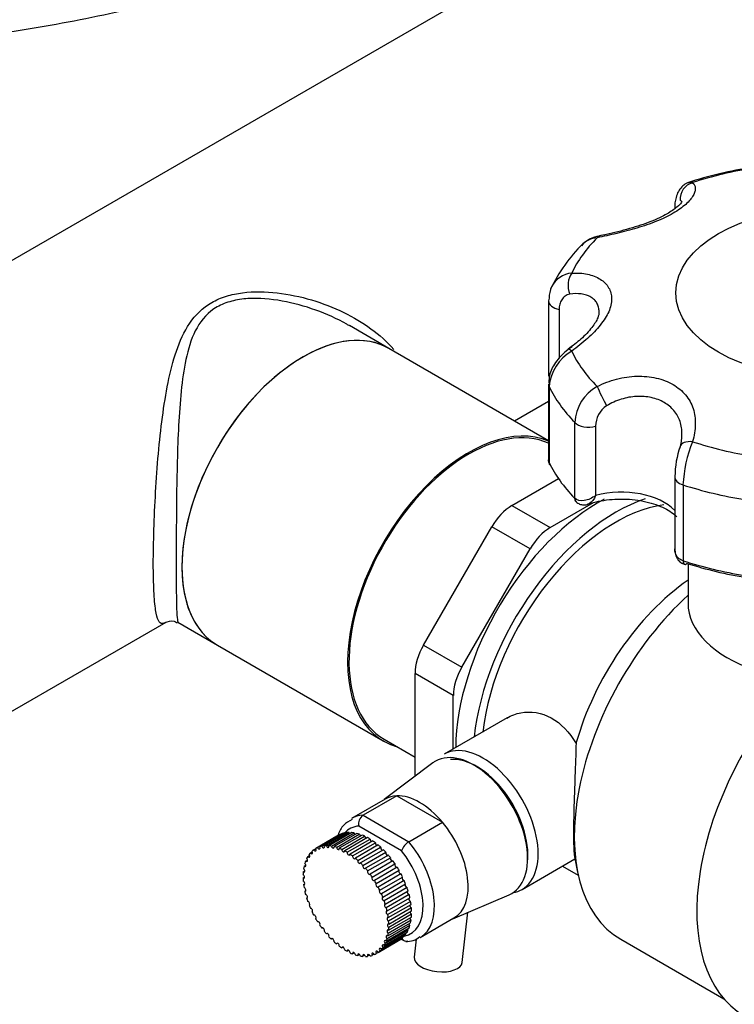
# Model space of a CAD drawing. Extents: x -132501 to 411300, y -42818 to 427495.
# Tile 307 of 330: x 251555 to 251643, y 242379 to 242500. Entities that reach past the tile are written whole.
import ezdxf

# ---------------------------------------------------------------- set-up
doc = ezdxf.new("R2010")
doc.units = 0
doc.header["$LTSCALE"] = 50
for name, color, linetype in [('91040265_-_FT_ST', 7, 'CONTINUOUS'), ('91045013_-_FT_RO', 7, 'CONTINUOUS'), ('96871164_DD_18_P', 7, 'CONTINUOUS'), ('97823497_-_HAHN-', 7, 'CONTINUOUS'), ('97823500_-_VENTI', 7, 'CONTINUOUS'), ('Default', 7, 'CONTINUOUS')]:
    doc.layers.add(name, color=color, linetype=linetype)

# ---------------------------------------------------------------- blocks, each defined once
blk = doc.blocks.new('SE3')
at = {"layer": '91040265_-_FT_ST', "color": 7, "linetype": 'Continuous'}
for p, q in [((322.024, 115.857), (320.047, 116.998)), ((317.927, 113.327), (319.977, 112.143)), ((319.99, 112.164), (320.372, 111.943))]:
    blk.add_line(p, q, dxfattribs=at)
for centre, major_axis, start_param, end_param in [((318.987, 115.162), (1.06, 1.836), 0, 3.141593), ((321.037, 113.979), (1.048, 1.815), 0.057268, 3.141593), ((321.037, 113.979), (1.06, 1.836), 0.067524, 3.29377)]:
    blk.add_ellipse(centre, major_axis=major_axis, ratio=0.57735, start_param=start_param, end_param=end_param, dxfattribs=at)
at = {"layer": '91045013_-_FT_RO', "color": 7, "linetype": 'Continuous'}
for p, q in [((324.914, 123.59), (313.902, 117.232)), ((320.047, 116.998), (319.56, 117.28)), ((321.602, 116.101), (322.024, 116.344)), ((310.85, 109.893), (317.294, 113.613)), ((317.436, 113.61), (317.927, 113.327))]:
    blk.add_line(p, q, dxfattribs=at)
blk.add_ellipse((318.987, 115.162), major_axis=(-1.06, -1.836), ratio=0.57735, start_param=3.141593, end_param=6.283185, dxfattribs=at)
for points, knots in [([(317.285, 113.608), (317.271, 113.6), (317.258, 113.595), (317.227, 113.595), (317.211, 113.607), (317.184, 113.661), (317.172, 113.704), (317.153, 113.823), (317.146, 113.901), (317.137, 114.094), (317.134, 114.206), (317.134, 114.463), (317.137, 114.607), (317.146, 114.906), (317.153, 115.065), (317.172, 115.379), (317.183, 115.539), (317.211, 115.849), (317.227, 115.999), (317.266, 116.294), (317.289, 116.438), (317.345, 116.712), (317.377, 116.842), (317.462, 117.089), (317.514, 117.206), (317.654, 117.412), (317.744, 117.501), (317.912, 117.598), (317.974, 117.625), (318.102, 117.664), (318.17, 117.678), (318.378, 117.705), (318.524, 117.702), (318.81, 117.669), (318.953, 117.639), (319.23, 117.557), (319.363, 117.506), (319.728, 117.328), (319.945, 117.174), (320.11, 116.986)], [0.1064387, 0.1064387, 0.1064387, 0.1064387, 0.125, 0.125, 0.15625, 0.15625, 0.1875, 0.1875, 0.21875, 0.21875, 0.25, 0.25, 0.28125, 0.28125, 0.3125, 0.3125, 0.34375, 0.34375, 0.375, 0.375, 0.40625, 0.40625, 0.4375, 0.4375, 0.46875, 0.46875, 0.5, 0.5, 0.515625, 0.515625, 0.53125, 0.53125, 0.5625, 0.5625, 0.59375, 0.59375, 0.625, 0.625, 0.6834415, 0.6834415, 0.6834415, 0.6834415]), ([(319.143, 117.472), (319.008, 117.521), (318.868, 117.56), (318.587, 117.61), (318.444, 117.623), (318.235, 117.61), (318.168, 117.6), (318.04, 117.566), (317.978, 117.542), (317.814, 117.449), (317.733, 117.358), (317.616, 117.15), (317.577, 117.032), (317.519, 116.785), (317.499, 116.656), (317.469, 116.385), (317.458, 116.243), (317.441, 115.955), (317.436, 115.807), (317.427, 115.505), (317.424, 115.35), (317.42, 115.044), (317.419, 114.891), (317.417, 114.601), (317.417, 114.461), (317.417, 114.211), (317.417, 114.102), (317.419, 113.913), (317.42, 113.837), (317.424, 113.718), (317.427, 113.674), (317.435, 113.62), (317.441, 113.606), (317.448, 113.603)], [0.40625, 0.40625, 0.40625, 0.40625, 0.4375, 0.4375, 0.46875, 0.46875, 0.484375, 0.484375, 0.5, 0.5, 0.53125, 0.53125, 0.5625, 0.5625, 0.59375, 0.59375, 0.625, 0.625, 0.65625, 0.65625, 0.6875, 0.6875, 0.71875, 0.71875, 0.75, 0.75, 0.78125, 0.78125, 0.8125, 0.8125, 0.84375, 0.84375, 0.8729561, 0.8729561, 0.8729561, 0.8729561]), ([(319.564, 117.277), (319.553, 117.284), (319.541, 117.29), (319.407, 117.365), (319.278, 117.423), (319.143, 117.472)], [0.37199804, 0.37199804, 0.37199804, 0.37199804, 0.375, 0.375, 0.40625, 0.40625, 0.40625, 0.40625]), ([(317.29, 113.61), (317.29, 113.611), (317.294, 113.613), (317.378, 113.641), (317.415, 113.612), (317.429, 113.603)], [0, 0, 0, 0, 0.089614, 0.744834, 1, 1, 1, 1])]:
    blk.add_open_spline(points, degree=3, knots=knots, dxfattribs=at)
at = {"layer": '96871164_DD_18_P', "color": 7, "linetype": 'Continuous'}
blk.add_open_spline([(298.123, 129.963), (298.129, 129.694), (298.144, 129.207), (298.295, 128.396), (298.545, 127.592), (298.896, 126.807), (299.344, 126.051), (299.89, 125.325), (300.531, 124.635), (301.267, 123.983), (302.093, 123.377), (303.002, 122.823), (303.984, 122.325), (305.03, 121.89), (306.127, 121.519), (307.268, 121.214), (308.441, 120.975), (309.639, 120.804), (310.854, 120.7), (312.077, 120.664), (313.301, 120.696), (314.516, 120.795), (315.715, 120.962), (316.891, 121.196), (318.035, 121.497), (319.139, 121.865), (320.196, 122.3), (321.198, 122.803), (322.135, 123.371), (322.996, 124.004), (323.77, 124.697), (324.445, 125.443), (325.012, 126.233), (325.464, 127.055), (325.801, 127.901), (326.016, 128.749), (326.116, 129.474), (326.108, 129.865), (326.104, 130.009)], degree=3, knots=[0, 0, 0, 0, 0.022173, 0.047508, 0.072904, 0.098573, 0.124703, 0.151441, 0.178867, 0.206971, 0.235654, 0.264751, 0.29408, 0.323475, 0.352824, 0.382087, 0.411255, 0.440341, 0.469365, 0.498357, 0.527347, 0.556363, 0.585433, 0.61459, 0.643867, 0.673293, 0.702885, 0.732647, 0.762547, 0.792477, 0.822252, 0.851647, 0.880435, 0.908462, 0.935687, 0.962183, 0.988103, 1, 1, 1, 1], dxfattribs=at)
at = {"layer": '97823497_-_HAHN-', "color": 7, "linetype": 'Continuous'}
for p, q in [((322.024, 117.588), (322.024, 116.654)), ((322.155, 117.48), (322.155, 116.872)), ((322.024, 116.557), (322.024, 115.622)), ((322.031, 116.526), (322.031, 115.587)), ((322.348, 115.145), (322.348, 116.084)), ((322.607, 116.036), (322.607, 115.179)), ((322.031, 115.587), (322.032, 115.586)), ((321.571, 115.055), (322.148, 115.388)), ((323.586, 115.411), (323.586, 114.519)), ((323.688, 115.31), (323.688, 114.372)), ((322.347, 115.146), (322.348, 115.145)), ((321.571, 115.055), (322.045, 114.781)), ((322.045, 114.781), (322.581, 115.091)), ((320.476, 113.327), (321.321, 114.791)), ((321.795, 114.517), (321.321, 114.791)), ((320.95, 113.053), (321.795, 114.517)), ((323.688, 114.372), (323.69, 114.371)), ((323.75, 114.336), (323.75, 113.848)), ((320.476, 113.327), (320.95, 113.053)), ((320.372, 111.704), (320.372, 112.978)), ((320.846, 112.705), (320.372, 112.978)), ((320.846, 112.043), (320.846, 112.705)), ((321.511, 112.427), (320.732, 111.977)), ((321.697, 110.306), (322.35, 110.683)), ((322.345, 110.708), (322.384, 110.517)), ((322.198, 110.595), (322.391, 110.483)), ((322.917, 109.689), (324.195, 108.951))]:
    blk.add_line(p, q, dxfattribs=at)
for centre, radius, start, end in [((325.334, 114.178), 5.122, 98.8625, 108.0694), ((323.9, 116.835), 2.057, 134.9526, 154.0877), ((322.649, 118.066), 0.302, 94.6242, 136.9825), ((322.684, 118.061), 0.326, 95.0902, 140.4632), ((322.338, 117.624), 0.307, 94.9091, 153.66), ((322.338, 117.624), 0.307, 153.66, 180.7755), ((322.592, 116.476), 0.563, 119.8993, 174.9242), ((322.888, 116.054), 0.541, 119.0936, 176.8344), ((322.905, 116.038), 0.298, 122.9673, 180.426), ((325.288, 115.233), 1.602, 157.5748, 177.2474), ((324.771, 115.4), 1.183, 161.014, 179.3593), ((322.105, 115.608), 0.0819, 170.2427, 215.2005)]:
    blk.add_arc(centre, radius, start, end, dxfattribs=at)
for centre, major_axis, ratio, start_param, end_param in [((325.4, 117.447), (-3.2, 0), 0.57735, 4.97664, 5.233536), ((323.847, 118.859), (0.133, 0.149), 0.953775, 0.958402, 2.420136), ((325.4, 117.447), (-3.2, 0), 0.57735, 5.762038, 6.018935), ((322.694, 118.194), (0.041, -0.196), 0.406558, 3.128427, 3.554417), ((322.389, 117.768), (-0.011, 0.2), 0.610495, 0.594867, 2.056602), ((322.224, 117.588), (0.2, 0), 0.57735, 2.867467, 3.141593), ((322.224, 117.588), (0.2, 0), 0.57735, 3.141593, 4.365232), ((322.389, 116.827), (0.12, -0.16), 0.163388, 3.156882, 3.178424), ((322.389, 116.827), (0.12, -0.16), 0.163388, 2.469247, 3.156882), ((325.4, 117.447), (-3.2, 0), 0.57735, 0.264251, 0.521147), ((322.224, 116.557), (0.2, 0), 0.57735, 3.141593, 3.415718), ((325.4, 117.073), (-3.5, 0), 0.57735, 0.274125, 0.511273), ((322.694, 116.4), (0.089, -0.179), 0.04055, 3.906299, 5.368033), ((322.522, 116.14), (0.2, 0), 0.57735, 3.652865, 5.15063), ((323.847, 115.735), (0.193, -0.052), 0.506668, 1.912168, 3.16196), ((325.4, 117.447), (-3.2, 0), 0.57735, 1.049649, 1.306546), ((322.127, 115.603), (0.0904, 0.0428), 0.774101, 2.784935, 3.138655), ((325.4, 116.134), (-3.5, 0), 0.57735, 0.274724, 0.510674), ((322.128, 115.602), (0.0899, 0.0439), 0.785878, 2.77526, 3.140479), ((323.786, 115.411), (0.2, 0), 0.57735, 3.121173, 3.141593), ((323.786, 115.411), (0.2, 0), 0.57735, 3.141593, 4.201116), ((322.925, 114.787), (-0.75, 0), 0.57735, 3.635897, 5.15063), ((325.4, 117.073), (-3.5, 0), 0.57735, 1.059524, 1.296671), ((322.643, 113.052), (1.25, 2.165), 0.57735, 0.745458, 2.342308), ((322.855, 112.929), (1.25, 2.165), 0.57735, 0.577351, 2.221905), ((322.434, 115.175), (0.0718, 0.0696), 0.712324, 2.536785, 3.141737), ((322.435, 115.174), (0.0705, 0.0709), 0.723684, 2.524241, 3.140931), ((322.855, 112.929), (1.175, 2.035), 0.57735, 0.419724, 2.213276), ((321.571, 114.646), (0.25, 0.433), 0.57735, 0.785398, 1.570796), ((322.045, 114.373), (0.25, 0.433), 0.57735, 0.785398, 1.570796), ((323.737, 114.422), (0.0324, 0.0946), 0.387672, 2.25883, 3.144296), ((325.4, 116.134), (-3.5, 0), 0.57735, 1.060123, 1.296072), ((323.739, 114.422), (0.0308, 0.0951), 0.399075, 2.251917, 3.822713), ((325.4, 116.052), (-3.4, 0), 0.57735, 1.060123, 1.296072), ((323.915, 112.317), (-1.175, -2.035), 0.57735, 4.026496, 5.130975), ((324.304, 112.092), (1.387, 2.403), 0.57735, 1.071615, 3.141593), ((325.4, 113.848), (-1.65, 0), 0.57735, 0, 3.141593), ((320.726, 113.182), (-0.25, -0.433), 0.57735, 4.712389, 5.497787), ((321.2, 112.909), (0.25, 0.433), 0.57735, 1.570796, 2.356194), ((325.86, 111.194), (-1.415, -2.451), 0.57735, 4.308051, 6.283185), ((321.214, 111.141), (0.482, -0.836), 0.57735, 0, 3.141593), ((321.214, 111.141), (0.482, -0.836), 0.57735, 6.073852, 6.283185)]:
    blk.add_ellipse(centre, major_axis=major_axis, ratio=ratio, start_param=start_param, end_param=end_param, dxfattribs=at)
blk.add_ellipse((325.4, 117.685), major_axis=(-1.8, 0), ratio=0.57735, dxfattribs=at)
for points, knots in [([(323.807, 119.049), (323.827, 119.032), (323.839, 119.009), (323.841, 118.969), (323.839, 118.954), (323.83, 118.923), (323.823, 118.906), (323.803, 118.872), (323.791, 118.854), (323.76, 118.818), (323.742, 118.799), (323.7, 118.762), (323.677, 118.744), (323.625, 118.707), (323.596, 118.688), (323.504, 118.635), (323.435, 118.602), (323.282, 118.54), (323.202, 118.513), (323.077, 118.475), (323.035, 118.463), (322.951, 118.441), (322.91, 118.431), (322.827, 118.411), (322.786, 118.401), (322.704, 118.383), (322.664, 118.375), (322.625, 118.367)], [0, 0, 0, 0, 0.125, 0.125, 0.1875, 0.1875, 0.25, 0.25, 0.3125, 0.3125, 0.375, 0.375, 0.4375, 0.4375, 0.5, 0.5, 0.625, 0.625, 0.75, 0.75, 0.8125, 0.8125, 0.875, 0.875, 0.9375, 0.9375, 1, 1, 1, 1]), ([(323.765, 119.051), (323.75, 119.047), (323.717, 119.037), (323.668, 118.996), (323.625, 118.937), (323.594, 118.852), (323.584, 118.779), (323.586, 118.734), (323.586, 118.734)], [0, 0, 0, 0, 0.094404, 0.262578, 0.440343, 0.654347, 0.998468, 1, 1, 1, 1]), ([(323.678, 118.819), (323.677, 118.821), (323.672, 118.8), (323.616, 118.744), (323.492, 118.657), (323.288, 118.562), (323.025, 118.476), (322.79, 118.418), (322.681, 118.396), (322.646, 118.389)], [0.081978, 0.081978, 0.081978, 0.081978, 0.1707903, 0.282584, 0.4183452, 0.5765497, 0.7483949, 0.9312187, 1, 1, 1, 1]), ([(322.311, 117.929), (322.381, 117.934), (322.446, 117.929), (322.535, 117.911), (322.564, 117.902), (322.617, 117.882), (322.641, 117.869), (322.686, 117.841), (322.706, 117.825), (322.741, 117.79), (322.756, 117.77), (322.78, 117.729), (322.789, 117.707), (322.802, 117.661), (322.805, 117.636), (322.805, 117.561), (322.793, 117.508), (322.744, 117.398), (322.709, 117.344), (322.642, 117.26), (322.617, 117.232), (322.565, 117.177), (322.536, 117.15), (322.477, 117.096), (322.446, 117.069), (322.38, 117.016), (322.346, 116.99), (322.311, 116.964)], [0, 0, 0, 0, 0.125, 0.125, 0.1875, 0.1875, 0.25, 0.25, 0.3125, 0.3125, 0.375, 0.375, 0.4375, 0.4375, 0.5, 0.5, 0.625, 0.625, 0.75, 0.75, 0.8125, 0.8125, 0.875, 0.875, 0.9375, 0.9375, 1, 1, 1, 1]), ([(322.65, 117.449), (322.65, 117.45), (322.65, 117.451), (322.65, 117.471), (322.648, 117.49), (322.639, 117.525), (322.632, 117.542), (322.615, 117.573), (322.604, 117.587), (322.578, 117.613), (322.563, 117.624), (322.53, 117.644), (322.512, 117.652), (322.473, 117.665), (322.451, 117.67), (322.385, 117.678), (322.337, 117.677), (322.286, 117.669)], [0.4966993, 0.4966993, 0.4966993, 0.4966993, 0.5, 0.5, 0.5625, 0.5625, 0.625, 0.625, 0.6875, 0.6875, 0.75, 0.75, 0.8125, 0.8125, 0.875, 0.875, 1, 1, 1, 1]), ([(322.286, 117.669), (322.265, 117.665), (322.246, 117.657), (322.213, 117.634), (322.199, 117.618), (322.177, 117.584), (322.169, 117.564), (322.158, 117.524), (322.155, 117.502), (322.155, 117.48)], [0, 0, 0, 0, 0.25, 0.25, 0.5, 0.5, 0.75, 0.75, 1, 1, 1, 1]), ([(322.647, 117.446), (322.647, 117.425), (322.643, 117.384), (322.567, 117.256), (322.434, 117.116), (322.326, 117.033), (322.266, 116.988)], [0, 0, 0, 0, 0.238873, 0.491645, 0.76201, 1, 1, 1, 1]), ([(322.317, 117.02), (322.281, 116.995), (322.202, 116.939), (322.092, 116.811), (322.027, 116.669), (322.029, 116.589), (322.031, 116.557)], [0, 0, 0, 0, 0.208459, 0.535058, 0.842801, 1, 1, 1, 1]), ([(322.625, 116.527), (322.703, 116.566), (322.784, 116.597), (322.908, 116.63), (322.951, 116.638), (323.034, 116.65), (323.076, 116.654), (323.158, 116.656), (323.199, 116.654), (323.28, 116.647), (323.319, 116.64), (323.395, 116.623), (323.431, 116.612), (323.501, 116.585), (323.534, 116.569), (323.626, 116.516), (323.678, 116.473), (323.762, 116.372), (323.793, 116.316), (323.823, 116.223), (323.83, 116.191), (323.839, 116.126), (323.841, 116.092), (323.84, 116.024), (323.836, 115.989), (323.825, 115.917), (323.817, 115.881), (323.807, 115.845)], [0, 0, 0, 0, 0.125, 0.125, 0.1875, 0.1875, 0.25, 0.25, 0.3125, 0.3125, 0.375, 0.375, 0.4375, 0.4375, 0.5, 0.5, 0.625, 0.625, 0.75, 0.75, 0.8125, 0.8125, 0.875, 0.875, 0.9375, 0.9375, 1, 1, 1, 1]), ([(323.675, 115.925), (323.675, 115.929), (323.675, 115.933), (323.675, 115.964), (323.674, 115.992), (323.666, 116.044), (323.659, 116.07), (323.635, 116.144), (323.61, 116.189), (323.543, 116.268), (323.503, 116.302), (323.432, 116.343), (323.406, 116.355), (323.353, 116.375), (323.325, 116.384), (323.267, 116.396), (323.237, 116.401), (323.176, 116.406), (323.145, 116.406), (323.082, 116.403), (323.05, 116.399), (322.987, 116.388), (322.955, 116.379), (322.861, 116.35), (322.801, 116.323), (322.743, 116.288)], [0.1166489, 0.1166489, 0.1166489, 0.1166489, 0.125, 0.125, 0.1875, 0.1875, 0.25, 0.25, 0.375, 0.375, 0.5, 0.5, 0.5625, 0.5625, 0.625, 0.625, 0.6875, 0.6875, 0.75, 0.75, 0.8125, 0.8125, 0.875, 0.875, 1, 1, 1, 1]), ([(322.607, 115.179), (322.565, 115.147), (322.515, 115.124), (322.419, 115.109), (322.374, 115.119), (322.348, 115.145)], [0, 0, 0, 0, 0.5, 0.5, 1, 1, 1, 1]), ([(322.489, 115.064), (322.533, 115.078), (322.645, 115.113), (322.885, 115.144), (323.167, 115.124), (323.419, 115.052), (323.553, 114.97), (323.602, 114.925), (323.61, 114.916)], [0, 0, 0, 0, 0.082497, 0.2407414, 0.4041252, 0.5665204, 0.724057, 0.763851, 0.763851, 0.763851, 0.763851]), ([(322.607, 115.179), (322.588, 115.133), (322.562, 115.097), (322.526, 115.077), (322.521, 115.075), (322.516, 115.073)], [0, 0, 0, 0, 0.5, 0.5, 0.5776817, 0.5776817, 0.5776817, 0.5776817]), ([(322.365, 115.103), (322.366, 115.102), (322.375, 115.088), (322.409, 115.071), (322.454, 115.061), (322.492, 115.064), (322.51, 115.072), (322.515, 115.074)], [0, 0, 0, 0, 0.023322, 0.32869, 0.621172, 0.899494, 1, 1, 1, 1]), ([(323.688, 114.372), (323.641, 114.387), (323.607, 114.423), (323.588, 114.483), (323.586, 114.5), (323.586, 114.518)], [0, 0, 0, 0, 0.5, 0.5, 0.6935565, 0.6935565, 0.6935565, 0.6935565]), ([(323.588, 114.518), (323.588, 114.494), (323.59, 114.453), (323.617, 114.393), (323.657, 114.348), (323.689, 114.335), (323.705, 114.329)], [0, 0, 0, 0, 0.275539, 0.549098, 0.804063, 1, 1, 1, 1]), ([(321.51, 112.426), (321.563, 112.457), (321.621, 112.479), (321.805, 112.514), (321.939, 112.494), (322.178, 112.361), (322.284, 112.247), (322.364, 112.11)], [0.6888027, 0.6888027, 0.6888027, 0.6888027, 0.75, 0.75, 0.875, 0.875, 1, 1, 1, 1]), ([(322.364, 112.11), (322.362, 112.027), (322.36, 111.942), (322.355, 111.806), (322.353, 111.759), (322.35, 111.664), (322.348, 111.616), (322.344, 111.519), (322.343, 111.469), (322.34, 111.37), (322.338, 111.321), (322.336, 111.248), (322.336, 111.224), (322.335, 111.176), (322.335, 111.152), (322.334, 111.084), (322.333, 111.041), (322.333, 110.98), (322.333, 110.961), (322.334, 110.924), (322.334, 110.906), (322.335, 110.873), (322.335, 110.858), (322.336, 110.829), (322.336, 110.816), (322.338, 110.778), (322.34, 110.758), (322.342, 110.734), (322.343, 110.727), (322.344, 110.714), (322.345, 110.709), (322.346, 110.703), (322.347, 110.702), (322.347, 110.701)], [0, 0, 0, 0, 0.125, 0.125, 0.1875, 0.1875, 0.25, 0.25, 0.3125, 0.3125, 0.375, 0.375, 0.40625, 0.40625, 0.4375, 0.4375, 0.5, 0.5, 0.53125, 0.53125, 0.5625, 0.5625, 0.59375, 0.59375, 0.625, 0.625, 0.6875, 0.6875, 0.71875, 0.71875, 0.75, 0.75, 0.7573306, 0.7573306, 0.7573306, 0.7573306])]:
    blk.add_open_spline(points, degree=3, knots=knots, dxfattribs=at)
for points in [[(323.765, 119.055), (323.779, 119.059), (323.793, 119.057), (323.807, 119.049)], [(323.675, 118.804), (323.672, 118.816), (323.665, 118.825), (323.653, 118.831)], [(323.653, 115.763), (323.666, 115.818), (323.674, 115.873), (323.675, 115.925)], [(322.031, 115.587), (322.026, 115.598), (322.024, 115.609), (322.024, 115.622)]]:
    blk.add_open_spline(points, degree=3, dxfattribs=at)
at = {"layer": '97823500_-_VENTI', "color": 7, "linetype": 'Continuous'}
for p, q in [((320.593, 111.871), (319.989, 111.416)), ((320.147, 111.464), (319.729, 111.223)), ((320.147, 111.464), (320.712, 111.137)), ((320.004, 111.424), (319.587, 111.183)), ((319.729, 111.223), (320.295, 110.896)), ((320.295, 110.896), (320.712, 111.137)), ((319.426, 110.975), (319.143, 110.811)), ((319.166, 110.823), (319.449, 110.986)), ((319.476, 110.997), (319.193, 110.833)), ((319.218, 110.84), (319.501, 111.003)), ((319.531, 111.008), (319.248, 110.844)), ((319.276, 110.846), (319.558, 111.009)), ((319.59, 111.008), (319.307, 110.845)), ((319.337, 110.841), (319.619, 111.005)), ((319.653, 110.998), (319.37, 110.835)), ((319.4, 110.826), (319.683, 110.989)), ((319.718, 110.977), (319.435, 110.814)), ((320.206, 110.784), (319.677, 111.09)), ((319.466, 110.8), (319.749, 110.964)), ((319.784, 110.946), (319.502, 110.783)), ((319.533, 110.765), (319.816, 110.928)), ((319.851, 110.905), (319.568, 110.742)), ((319.599, 110.719), (319.882, 110.882)), ((319.917, 110.855), (319.634, 110.691)), ((319.078, 110.758), (319.103, 110.772)), ((319.119, 110.796), (319.144, 110.81)), ((319.664, 110.665), (319.947, 110.828)), ((319.981, 110.796), (319.698, 110.633)), ((319.727, 110.603), (320.01, 110.766)), ((320.042, 110.73), (319.759, 110.567)), ((319.018, 110.656), (319.041, 110.669)), ((319.044, 110.711), (319.068, 110.725)), ((319.786, 110.534), (320.069, 110.697)), ((320.099, 110.658), (319.816, 110.495)), ((319.841, 110.459), (320.124, 110.622)), ((318.989, 110.523), (319.009, 110.534)), ((318.999, 110.593), (319.021, 110.605)), ((320.151, 110.58), (319.869, 110.417)), ((319.891, 110.379), (320.174, 110.542)), ((320.198, 110.499), (319.916, 110.335)), ((318.987, 110.447), (319.005, 110.457)), ((318.994, 110.367), (319.009, 110.375)), ((319.936, 110.296), (320.218, 110.459)), ((320.239, 110.414), (319.956, 110.251)), ((319.973, 110.211), (320.256, 110.374)), ((319.008, 110.283), (319.021, 110.29)), ((320.273, 110.329), (319.99, 110.165)), ((320.003, 110.125), (320.286, 110.288)), ((320.299, 110.243), (320.016, 110.079)), ((319.031, 110.198), (319.04, 110.203)), ((320.026, 110.04), (320.309, 110.203)), ((320.318, 110.158), (320.035, 109.995)), ((320.041, 109.956), (320.324, 110.119)), ((320.839, 109.943), (321.535, 110.239)), ((319.061, 110.112), (319.068, 110.116)), ((319.099, 110.027), (319.102, 110.029)), ((320.328, 110.076), (320.045, 109.913)), ((320.047, 109.876), (320.33, 110.039)), ((320.33, 109.998), (320.047, 109.835)), ((320.957, 109.402), (321.026, 110.023)), ((319.168, 109.907), (319.166, 109.906)), ((320.035, 109.73), (320.318, 109.893)), ((320.324, 109.925), (320.041, 109.762)), ((320.045, 109.8), (320.328, 109.963)), ((320.437, 109.711), (320.854, 109.952)), ((319.223, 109.831), (319.218, 109.828)), ((319.284, 109.761), (319.276, 109.756)), ((319.99, 109.611), (320.273, 109.775)), ((320.286, 109.8), (320.003, 109.636)), ((320.016, 109.667), (320.299, 109.83)), ((320.309, 109.859), (320.026, 109.696)), ((319.348, 109.696), (319.337, 109.69)), ((319.414, 109.639), (319.4, 109.631)), ((320.174, 109.675), (319.891, 109.512)), ((319.916, 109.527), (320.198, 109.691)), ((320.218, 109.707), (319.936, 109.544)), ((319.956, 109.565), (320.239, 109.728)), ((320.256, 109.749), (319.973, 109.585)), ((320.201, 109.692), (320.24, 109.67)), ((320.385, 109.69), (320.361, 109.469)), ((319.482, 109.591), (319.466, 109.581)), ((319.551, 109.551), (319.533, 109.54)), ((319.62, 109.521), (319.599, 109.509)), ((319.686, 109.501), (319.664, 109.488)), ((319.75, 109.491), (319.727, 109.478)), ((319.811, 109.492), (319.786, 109.478)), ((319.866, 109.504), (319.841, 109.49))]:
    blk.add_line(p, q, dxfattribs=at)
for centre, radius, start, end in [((319.804, 111.116), 0.13, 125.1626, 191.8041), ((320.406, 110.716), 0.211, 121.7562, 161.2771), ((320.277, 109.888), 0.226, 264.961, 312.9038)]:
    blk.add_arc(centre, radius, start, end, dxfattribs=at)
for centre, major_axis, ratio, start_param, end_param in [((321.098, 111.074), (-0.472, 0.818), 0.57735, 3.070823, 6.283185), ((321.098, 111.074), (-0.472, 0.818), 0.57735, 0, 0.07077), ((321.136, 111.096), (0.447, -0.775), 0.57735, 0.661458, 2.892999), ((320.429, 110.688), (0.425, -0.736), 0.57735, 2.846152, 3.141593), ((320.429, 110.688), (-0.425, 0.736), 0.57735, 5.00783, 5.987744), ((320.012, 110.447), (0.425, -0.736), 0.57735, 2.846152, 3.143659), ((320.429, 110.688), (-0.425, 0.736), 0.57735, 3.141593, 5.00783), ((319.8, 110.325), (-0.375, 0.65), 0.57735, 6.222272, 6.281266), ((319.462, 110.992), (-0.0125, 0.0217), 0.57735, 1.493216, 1.681712), ((319.8, 110.325), (-0.375, 0.65), 0.57735, -0.186577, -0.127583), ((319.941, 110.406), (0.375, -0.65), 0.57735, 2.878509, 3.334645), ((319.516, 111.006), (-0.0125, 0.0217), 0.57735, 1.367552, 1.807375), ((319.8, 110.325), (-0.375, 0.65), 0.57735, -0.31224, -0.253246), ((319.574, 111.009), (-0.0125, 0.0217), 0.57735, 1.241889, 1.933039), ((319.8, 110.325), (-0.375, 0.65), 0.57735, -0.437904, -0.37891), ((319.636, 111.002), (-0.0125, 0.0217), 0.57735, 1.116225, 2.058703), ((319.8, 110.325), (-0.375, 0.65), 0.57735, -0.563568, -0.504574), ((319.701, 110.984), (-0.0125, 0.0217), 0.57735, 0.990561, 2.184366), ((319.8, 110.325), (-0.375, 0.65), 0.57735, -0.689231, -0.630237), ((319.767, 110.955), (-0.0125, 0.0217), 0.57735, 0.864897, 2.31003), ((319.8, 110.325), (-0.375, 0.65), 0.57735, -0.814895, -0.755901), ((319.833, 110.917), (-0.0125, 0.0217), 0.57735, 0.739234, 2.435694), ((319.8, 110.325), (-0.375, 0.65), 0.57735, -0.940559, -0.881565), ((319.899, 110.869), (-0.0125, 0.0217), 0.57735, 0.61357, 2.561357), ((319.8, 110.325), (-0.375, 0.65), 0.57735, -1.066223, -1.007229), ((320.012, 110.447), (-0.425, 0.736), 0.57735, 3.143659, 5.00783), ((319.052, 110.725), (-0.0125, 0.0217), 0.57735, 1.870207, 4.978465), ((319.517, 110.161), (-0.375, 0.65), 0.57735, 0.190415, 0.249408), ((319.088, 110.769), (-0.0125, 0.0217), 0.57735, 1.744543, 4.852801), ((319.517, 110.161), (-0.375, 0.65), 0.57735, 0.064751, 0.123745), ((319.131, 110.804), (-0.0125, 0.0217), 0.57735, 1.61888, 4.727137), ((319.517, 110.161), (-0.375, 0.65), 0.57735, 6.222272, 6.281266), ((319.179, 110.828), (-0.0125, 0.0217), 0.57735, 1.493216, 4.601474), ((319.517, 110.161), (-0.375, 0.65), 0.57735, -0.186577, -0.127583), ((319.233, 110.843), (-0.0125, 0.0217), 0.57735, 1.367552, 4.47581), ((319.517, 110.161), (-0.375, 0.65), 0.57735, -0.31224, -0.253246), ((319.291, 110.846), (-0.0125, 0.0217), 0.57735, 1.241889, 4.350146), ((319.517, 110.161), (-0.375, 0.65), 0.57735, -0.437904, -0.37891), ((319.353, 110.838), (-0.0125, 0.0217), 0.57735, 1.116225, 4.224483), ((319.517, 110.161), (-0.375, 0.65), 0.57735, -0.563568, -0.504574), ((319.418, 110.82), (-0.0125, 0.0217), 0.57735, 0.990561, 4.098819), ((319.517, 110.161), (-0.375, 0.65), 0.57735, -0.689231, -0.630237), ((319.484, 110.792), (-0.0125, 0.0217), 0.57735, 0.864897, 3.973155), ((319.517, 110.161), (-0.375, 0.65), 0.57735, -0.814895, -0.755901), ((319.55, 110.753), (-0.0125, 0.0217), 0.57735, 0.739234, 3.847492), ((319.517, 110.161), (-0.375, 0.65), 0.57735, -0.940559, -0.881565), ((319.964, 110.813), (-0.0125, 0.0217), 0.57735, 0.487906, 2.687021), ((319.8, 110.325), (-0.375, 0.65), 0.57735, -1.191886, -1.132892), ((320.026, 110.748), (-0.0125, 0.0217), 0.57735, 0.362243, 2.812685), ((319.8, 110.325), (-0.375, 0.65), 0.57735, -1.31755, -1.258556), ((319.941, 110.406), (-0.375, 0.65), 0.57735, 2.951178, 4.975472), ((319.004, 110.61), (-0.0125, 0.0217), 0.57735, 2.121535, 5.229792), ((319.517, 110.161), (-0.375, 0.65), 0.57735, 0.441742, 0.500736), ((319.024, 110.672), (-0.0125, 0.0217), 0.57735, 1.995871, 5.104129), ((319.517, 110.161), (-0.375, 0.65), 0.57735, 0.316078, 0.375072), ((319.617, 110.706), (-0.0125, 0.0217), 0.57735, 0.61357, 3.721828), ((319.517, 110.161), (-0.375, 0.65), 0.57735, -1.066223, -1.007229), ((319.681, 110.649), (-0.0125, 0.0217), 0.57735, 0.487906, 3.596164), ((319.517, 110.161), (-0.375, 0.65), 0.57735, -1.191886, -1.132892), ((320.084, 110.678), (-0.0125, 0.0217), 0.57735, 0.236579, 2.938349), ((319.8, 110.325), (-0.375, 0.65), 0.57735, -1.443214, -1.38422), ((320.138, 110.601), (-0.0125, 0.0217), 0.57735, 0.110915, 3.064012), ((319.517, 110.161), (-0.375, 0.65), 0.57735, 0.693069, 0.752063), ((318.987, 110.468), (-0.0125, 0.0217), 0.57735, 2.372862, 5.48112), ((318.991, 110.542), (-0.0125, 0.0217), 0.57735, 2.247198, 5.355456), ((319.517, 110.161), (-0.375, 0.65), 0.57735, 0.567406, 0.6264), ((319.743, 110.585), (-0.0125, 0.0217), 0.57735, 0.362243, 3.4705), ((319.517, 110.161), (-0.375, 0.65), 0.57735, -1.31755, -1.258556), ((319.801, 110.514), (-0.0125, 0.0217), 0.57735, 0.236579, 3.344837), ((319.517, 110.161), (-0.375, 0.65), 0.57735, -1.443214, -1.38422), ((319.8, 110.325), (-0.375, 0.65), 0.57735, 4.714308, 4.773302), ((320.187, 110.521), (0.0125, -0.0217), 0.57735, 3.126844, 6.235102), ((319.8, 110.325), (0.375, -0.65), 0.57735, 1.447052, 1.506046), ((319.517, 110.161), (-0.375, 0.65), 0.57735, 0.818733, 0.877727), ((318.991, 110.388), (-0.0125, 0.0217), 0.57735, 2.498526, 5.606783), ((319.517, 110.161), (-0.375, 0.65), 0.57735, 0.944397, 1.003391), ((319.855, 110.438), (-0.0125, 0.0217), 0.57735, 0.110915, 3.219173), ((319.517, 110.161), (-0.375, 0.65), 0.57735, 4.714308, 4.773302), ((319.904, 110.357), (0.0125, -0.0217), 0.57735, 3.126844, 6.235102), ((320.229, 110.437), (0.0125, -0.0217), 0.57735, 3.282005, 6.109438), ((319.8, 110.325), (0.375, -0.65), 0.57735, 1.321388, 1.380382), ((320.265, 110.351), (0.0125, -0.0217), 0.57735, 3.407669, 5.983775), ((319.004, 110.306), (-0.0125, 0.0217), 0.57735, 2.624189, 5.732447), ((319.517, 110.161), (-0.375, 0.65), 0.57735, 1.07006, 1.129054), ((319.024, 110.221), (-0.0125, 0.0217), 0.57735, 2.749853, 5.858111), ((319.517, 110.161), (0.375, -0.65), 0.57735, 1.447052, 1.506046), ((319.946, 110.274), (0.0125, -0.0217), 0.57735, 3.00118, 6.109438), ((319.517, 110.161), (0.375, -0.65), 0.57735, 1.321388, 1.380382), ((319.8, 110.325), (0.375, -0.65), 0.57735, 1.195724, 1.254718), ((320.293, 110.265), (0.0125, -0.0217), 0.57735, 3.533332, 5.858111), ((319.8, 110.325), (0.375, -0.65), 0.57735, 1.07006, 1.129054), ((319.517, 110.161), (-0.375, 0.65), 0.57735, 1.195724, 1.254718), ((319.052, 110.135), (-0.0125, 0.0217), 0.57735, 2.875517, 5.983775), ((319.982, 110.188), (0.0125, -0.0217), 0.57735, 2.875517, 5.983775), ((319.517, 110.161), (0.375, -0.65), 0.57735, 1.195724, 1.254718), ((320.01, 110.102), (0.0125, -0.0217), 0.57735, 2.749853, 5.858111), ((320.314, 110.18), (0.0125, -0.0217), 0.57735, 3.658996, 5.732447), ((319.8, 110.325), (0.375, -0.65), 0.57735, 0.944397, 1.003391), ((319.517, 110.161), (-0.375, 0.65), 0.57735, 1.321388, 1.380382), ((319.088, 110.049), (-0.0125, 0.0217), 0.57735, 3.00118, 6.109438), ((319.517, 110.161), (-0.375, 0.65), 0.57735, 1.447052, 1.506046), ((320.031, 110.017), (0.0125, -0.0217), 0.57735, 2.624189, 5.732447), ((319.517, 110.161), (0.375, -0.65), 0.57735, 1.07006, 1.129054), ((320.326, 110.098), (0.0125, -0.0217), 0.57735, 3.78466, 5.606783), ((320.33, 110.019), (0.0125, -0.0217), 0.57735, 3.910323, 5.48112), ((319.8, 110.325), (0.375, -0.65), 0.57735, 0.818733, 0.877727), ((319.8, 110.325), (0.375, -0.65), 0.57735, 0.693069, 0.752063), ((319.131, 109.965), (-0.0125, 0.0217), 0.57735, 3.126844, 6.235102), ((319.517, 110.161), (0.375, -0.65), 0.57735, 4.714308, 4.773302), ((319.179, 109.885), (0.0125, -0.0217), 0.57735, 0.110915, 3.219173), ((320.043, 109.934), (0.0125, -0.0217), 0.57735, 2.498526, 5.606783), ((320.048, 109.855), (0.0125, -0.0217), 0.57735, 2.372862, 5.48112), ((319.517, 110.161), (0.375, -0.65), 0.57735, 0.944397, 1.003391), ((319.517, 110.161), (0.375, -0.65), 0.57735, 0.818733, 0.877727), ((320.314, 109.876), (0.0125, -0.0217), 0.57735, 4.161651, 5.229792), ((320.326, 109.944), (0.0125, -0.0217), 0.57735, 4.035987, 5.355456), ((319.8, 110.325), (0.375, -0.65), 0.57735, 0.567406, 0.6264), ((319.517, 110.161), (0.375, -0.65), 0.57735, -1.443214, -1.38422), ((319.233, 109.808), (0.0125, -0.0217), 0.57735, 0.236579, 3.344837), ((319.517, 110.161), (0.375, -0.65), 0.57735, -1.31755, -1.258556), ((319.291, 109.738), (0.0125, -0.0217), 0.57735, 0.362243, 3.4705), ((320.043, 109.781), (0.0125, -0.0217), 0.57735, 2.247198, 5.355456), ((319.517, 110.161), (0.375, -0.65), 0.57735, 0.567406, 0.6264), ((319.517, 110.161), (0.375, -0.65), 0.57735, 0.693069, 0.752063), ((320.265, 109.761), (0.0125, -0.0217), 0.57735, 4.412978, 4.978465), ((319.8, 110.325), (0.375, -0.65), 0.57735, 0.316078, 0.375072), ((320.293, 109.815), (0.0125, -0.0217), 0.57735, 4.287314, 5.104129), ((319.8, 110.325), (0.375, -0.65), 0.57735, 0.441742, 0.500736), ((319.517, 110.161), (0.375, -0.65), 0.57735, -1.191886, -1.132892), ((319.353, 109.674), (0.0125, -0.0217), 0.57735, 0.487906, 3.596164), ((319.517, 110.161), (0.375, -0.65), 0.57735, -1.066223, -1.007229), ((319.418, 109.617), (0.0125, -0.0217), 0.57735, 0.61357, 3.721828), ((320.01, 109.651), (0.0125, -0.0217), 0.57735, 1.995871, 5.104129), ((319.517, 110.161), (0.375, -0.65), 0.57735, 0.316078, 0.375072), ((320.031, 109.713), (0.0125, -0.0217), 0.57735, 2.121535, 5.229792), ((319.517, 110.161), (0.375, -0.65), 0.57735, 0.441742, 0.500736), ((320.187, 109.682), (0.0125, -0.0217), 0.57735, 4.664306, 4.727137), ((319.8, 110.325), (0.375, -0.65), 0.57735, 0.064751, 0.123745), ((320.229, 109.717), (0.0125, -0.0217), 0.57735, 4.538642, 4.852801), ((319.8, 110.325), (0.375, -0.65), 0.57735, 0.190415, 0.249408), ((319.517, 110.161), (0.375, -0.65), 0.57735, -0.940559, -0.881565), ((319.484, 109.57), (0.0125, -0.0217), 0.57735, 0.739234, 3.847492), ((319.517, 110.161), (0.375, -0.65), 0.57735, -0.814895, -0.755901), ((319.55, 109.531), (0.0125, -0.0217), 0.57735, 0.864897, 3.973155), ((319.517, 110.161), (0.375, -0.65), 0.57735, -0.689231, -0.630237), ((319.617, 109.503), (0.0125, -0.0217), 0.57735, 0.990561, 4.098819), ((319.855, 109.494), (0.0125, -0.0217), 0.57735, 1.493216, 4.601474), ((319.517, 110.161), (0.375, -0.65), 0.57735, 6.222272, 6.281266), ((319.904, 109.519), (0.0125, -0.0217), 0.57735, 1.61888, 4.727137), ((319.517, 110.161), (0.375, -0.65), 0.57735, 0.064751, 0.123745), ((319.946, 109.554), (0.0125, -0.0217), 0.57735, 1.744543, 4.852801), ((319.517, 110.161), (0.375, -0.65), 0.57735, 0.190415, 0.249408), ((319.982, 109.598), (0.0125, -0.0217), 0.57735, 1.870207, 4.978465), ((319.517, 110.161), (0.375, -0.65), 0.57735, -0.563568, -0.504574), ((319.681, 109.484), (0.0125, -0.0217), 0.57735, 1.116225, 4.224483), ((319.517, 110.161), (0.375, -0.65), 0.57735, -0.437904, -0.37891), ((319.743, 109.477), (0.0125, -0.0217), 0.57735, 1.241889, 4.350146), ((319.517, 110.161), (0.375, -0.65), 0.57735, -0.31224, -0.253246), ((319.801, 109.48), (0.0125, -0.0217), 0.57735, 1.367552, 4.47581), ((319.517, 110.161), (0.375, -0.65), 0.57735, -0.186577, -0.127583), ((320.659, 109.436), (0.298, -0.033), 0.4929, 3.141593, 6.283185)]:
    blk.add_ellipse(centre, major_axis=major_axis, ratio=ratio, start_param=start_param, end_param=end_param, dxfattribs=at)
for points, knots in [([(319.593, 111.172), (319.552, 111.15), (319.481, 111.108), (319.437, 111.027), (319.42, 110.981)], [0, 0, 0, 0, 0.1165035, 0.2403986, 0.2403986, 0.2403986, 0.2403986]), ([(320.281, 109.665), (320.276, 109.664), (320.271, 109.663), (320.257, 109.663), (320.247, 109.665), (320.231, 109.675), (320.224, 109.682), (320.216, 109.694), (320.214, 109.698), (320.213, 109.702)], [0.1226019, 0.1226019, 0.1226019, 0.1226019, 0.25, 0.25, 0.5, 0.5, 0.75, 0.75, 0.8446424, 0.8446424, 0.8446424, 0.8446424])]:
    blk.add_open_spline(points, degree=3, knots=knots, dxfattribs=at)

msp = doc.modelspace()

# ---------------------------------------------------------------- block references
at = {"layer": 'Default', "xscale": 10, "yscale": 10, "zscale": 10}
msp.add_blockref('SE3', (248399.7068, 241289.7787), dxfattribs=at)

doc.saveas('drawing.dxf')
